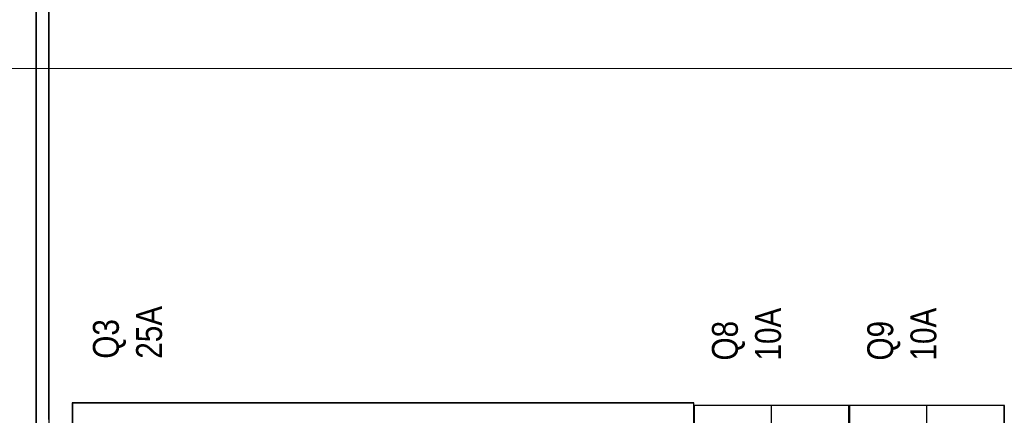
# Model space of a CAD drawing. Header units: millimetres. Extents: x -1290 to 1795, y -4192 to -1311.
# Tile 896 of 1056: x 1427 to 1450, y -2247 to -2238. Entities that reach past the tile are written whole.
import ezdxf

# ---------------------------------------------------------------- set-up
doc = ezdxf.new("R2010")
doc.units = ezdxf.units.MM
doc.layers.add('45', color=7, linetype='Continuous')
doc.layers.add('Aparatura', color=7, linetype='Continuous', lineweight=13)
doc.styles.get("Standard").update_dxf_attribs({"font": 'ARIALN.TTF', "width": 0.8})

# ---------------------------------------------------------------- blocks, each defined once
blk = doc.blocks.new('*U276')
at = {"layer": '45', "color": 7}
blk.add_lwpolyline([(540.381716, -233.620833), (468.360898, -233.620833), (468.360898, -315.649396), (540.381716, -315.649396), (540.381716, -233.620833)], close=True, dxfattribs=at)
at = {"layer": '45', "color": 139}
blk.add_lwpolyline([(540.381716, -233.620833), (468.360898, -233.620833), (468.360898, -315.649396), (540.381716, -315.649396), (540.381716, -233.620833)], close=True, dxfattribs=at)
at = {"layer": '45', "color": 59}
blk.add_lwpolyline([(540.360232, -233.642379), (468.382381, -233.642379), (468.382381, -315.62785), (540.360232, -315.62785), (540.360232, -233.642379)], close=True, dxfattribs=at)
blk = doc.blocks.new('*U279')
at = {"layer": '45', "color": 7}
for points in [[(135.643266, -383.712671), (117.670287, -383.712671), (117.670287, -465.443183), (135.643266, -465.443183), (135.643266, -383.712671)], [(135.623572, -383.730625), (117.68819, -383.730625), (117.68819, -465.425228), (135.623572, -465.425228), (135.623572, -383.730625)]]:
    blk.add_lwpolyline(points, close=True, dxfattribs=at)
at = {"layer": '45', "color": 139}
blk.add_lwpolyline([(135.643266, -383.712671), (117.670287, -383.712671), (117.670287, -465.443183), (135.643266, -465.443183), (135.643266, -383.712671)], close=True, dxfattribs=at)
blk.add_lwpolyline([(126.630817, -383.712671), (126.630817, -387.991313)], dxfattribs=at)
blk = doc.blocks.new('*U280')
at = {"layer": '45', "color": 7}
blk.add_lwpolyline([(153.628777, -383.712671), (135.655798, -383.712671), (135.655798, -465.443183), (153.628777, -465.443183), (153.628777, -383.712671)], close=True, dxfattribs=at)
at = {"layer": '45', "color": 139}
blk.add_lwpolyline([(153.628777, -383.712671), (135.655798, -383.712671), (135.655798, -465.443183), (153.628777, -465.443183), (153.628777, -383.712671)], close=True, dxfattribs=at)
at = {"layer": '45', "color": 59}
blk.add_lwpolyline([(153.610873, -383.730625), (135.673701, -383.730625), (135.673701, -465.425228), (153.610873, -465.425228), (153.610873, -383.730625)], close=True, dxfattribs=at)
at = {"layer": '45', "color": 139}
blk.add_lwpolyline([(144.618118, -383.712671), (144.618118, -387.991313)], dxfattribs=at)

msp = doc.modelspace()

# ---------------------------------------------------------------- linework, layer by layer
at = {"layer": 'Aparatura', "color": 7, "lineweight": 13}
for points in [[(1416.071, -2239.272), (1526.987, -2239.272), (1526.987, -2139.317), (1417.158, -2139.317), (1417.07, -2139.317), (1416.071, -2139.317), (1416.071, -2239.272)], [(1427.89, -2230.816), (1427.89, -2226.922), (1427.583, -2226.922), (1427.583, -2230.816), (1427.583, -2231.011), (1427.583, -2247.409), (1427.583, -2247.604), (1427.583, -2249.3), (1427.583, -2251.498), (1427.89, -2251.498), (1427.89, -2249.3), (1427.89, -2247.604), (1427.89, -2247.409), (1427.89, -2231.011), (1427.89, -2230.816)], [(1427.883, -2230.821), (1427.883, -2226.929), (1427.591, -2226.929), (1427.591, -2230.821), (1427.591, -2231.016), (1427.591, -2247.404), (1427.591, -2247.599), (1427.591, -2249.295), (1427.591, -2251.491), (1427.883, -2251.491), (1427.883, -2249.295), (1427.883, -2247.599), (1427.883, -2247.404), (1427.883, -2231.016), (1427.883, -2230.821)], [(1427.583, -2247.411), (1427.583, -2231.008), (1427.583, -2247.411)], [(1427.875, -2247.411), (1427.875, -2231.008), (1427.875, -2247.411)], [(1526.987, -2239.272), (1416.071, -2239.272), (1416.071, -2339.228), (1526.987, -2339.228), (1526.987, -2239.272)]]:
    msp.add_lwpolyline(points, close=True, dxfattribs=at)
for points in [[(1427.591, -2277.344), (1427.591, -2260.984), (1427.591, -2260.776), (1427.591, -2256.884), (1427.591, -2251.49), (1427.591, -2249.294), (1427.591, -2247.598), (1427.591, -2247.404), (1427.591, -2231.016), (1427.591, -2230.821), (1427.591, -2226.929), (1427.591, -2221.536), (1427.591, -2219.34), (1427.591, -2217.644), (1427.591, -2217.435), (1427.591, -2201.061), (1427.591, -2200.853), (1427.591, -2196.961), (1427.591, -2191.568), (1427.591, -2189.371), (1427.591, -2187.676), (1427.591, -2187.481), (1427.591, -2171.093)], [(1427.591, -2277.344), (1427.591, -2260.984), (1427.591, -2260.776), (1427.591, -2256.884), (1427.591, -2251.49), (1427.591, -2249.294), (1427.591, -2247.598), (1427.591, -2247.404), (1427.591, -2231.016), (1427.591, -2230.821), (1427.591, -2226.929), (1427.591, -2221.536), (1427.591, -2219.34), (1427.591, -2217.644), (1427.591, -2217.435), (1427.591, -2201.061), (1427.591, -2200.853), (1427.591, -2196.961), (1427.591, -2191.568), (1427.591, -2189.371), (1427.591, -2187.676), (1427.591, -2187.481), (1427.591, -2171.093)], [(1427.598, -2277.347), (1427.598, -2260.986), (1427.598, -2260.777), (1427.598, -2256.885), (1427.598, -2251.491), (1427.598, -2249.295), (1427.598, -2247.599), (1427.598, -2247.404), (1427.598, -2231.015), (1427.598, -2230.82), (1427.598, -2226.928), (1427.598, -2221.535), (1427.598, -2219.338), (1427.598, -2217.642), (1427.598, -2217.434), (1427.598, -2201.058), (1427.598, -2200.85), (1427.598, -2196.957), (1427.598, -2191.564), (1427.598, -2189.367), (1427.598, -2187.671), (1427.598, -2187.477), (1427.598, -2171.087)], [(1427.598, -2277.347), (1427.598, -2260.986), (1427.598, -2260.777), (1427.598, -2256.885), (1427.598, -2251.491), (1427.598, -2249.295), (1427.598, -2247.599), (1427.598, -2247.404), (1427.598, -2231.015), (1427.598, -2230.82), (1427.598, -2226.928), (1427.598, -2221.535), (1427.598, -2219.338), (1427.598, -2217.642), (1427.598, -2217.434), (1427.598, -2201.058), (1427.598, -2200.85), (1427.598, -2196.957), (1427.598, -2191.564), (1427.598, -2189.367), (1427.598, -2187.671), (1427.598, -2187.477), (1427.598, -2171.087)], [(1416.071, -2239.272), (1526.987, -2239.272)]]:
    msp.add_lwpolyline(points, dxfattribs=at)

# ---------------------------------------------------------------- block references
ref = msp.add_blockref('*U276', (1334.753, -2200.299), dxfattribs=dict(at, xscale=0.2, yscale=0.2, zscale=0.2))
ref.add_attrib('Oznaczenie', 'Q3', (1429.503, -2245.999), dxfattribs={"layer": '0', "height": 0.6, "rotation": 90, "flags": 2})
ref.add_attrib('Pr¹d znamionowy', '25A', (1430.503, -2245.999), dxfattribs={"layer": '0', "height": 0.6, "rotation": 90, "flags": 2})
ref = msp.add_blockref('*U279', (1419.295, -2170.341), dxfattribs=dict(at, xscale=0.2, yscale=0.2, zscale=0.2))
ref.add_attrib('Oznaczenie', 'Q8', (1443.845, -2246.041), dxfattribs={"layer": '0', "height": 0.6, "rotation": 90, "flags": 2})
ref.add_attrib('Pr¹d znamionowy', '10A', (1444.845, -2246.041), dxfattribs={"layer": '0', "height": 0.6, "rotation": 90, "flags": 2})
ref = msp.add_blockref('*U280', (1419.295, -2170.341), dxfattribs=dict(at, xscale=0.2, yscale=0.2, zscale=0.2))
ref.add_attrib('Oznaczenie', 'Q9', (1447.445, -2246.041), dxfattribs={"layer": '0', "height": 0.6, "rotation": 90, "flags": 2})
ref.add_attrib('Pr¹d znamionowy', '10A', (1448.445, -2246.041), dxfattribs={"layer": '0', "height": 0.6, "rotation": 90, "flags": 2})

doc.saveas('drawing.dxf')
